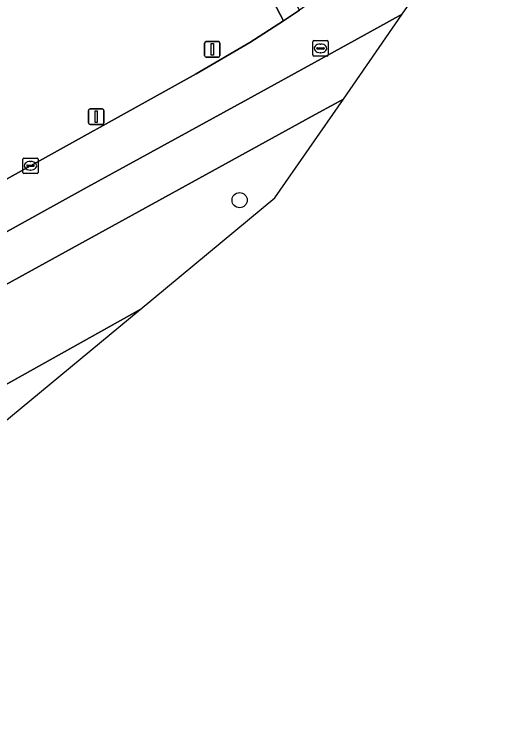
# Model space of a CAD drawing. Extents: x 157692 to 159674, y 381452 to 383291.
# Drawn here: x 159623.8 to 159656.14, y 382442.12 to 382487.61 of the extents above; entities that cross this region are included whole.
import ezdxf

# ---------------------------------------------------------------- set-up
doc = ezdxf.new("R2010")
doc.units = 0
for name, color, linetype in [('IMGEO_Berm_groen', 7, 'Continuous'), ('IMGEO_Boom', 7, 'Continuous'), ('IMGEO_Kolk', 7, 'Continuous'), ('IMGEO_Lichtmast', 7, 'Continuous'), ('IMGEO_Rijbaan_regionaal_gesloten', 7, 'Continuous'), ('IMGEO_Rioolput', 7, 'Continuous'), ('IMGEO_Verkeersbordpaal', 7, 'Continuous'), ('IMGEO_Voetpad_open', 7, 'Continuous')]:
    doc.layers.add(name, color=color, linetype=linetype)

msp = doc.modelspace()

# ---------------------------------------------------------------- linework, layer by layer
at = {"layer": 'IMGEO_Berm_groen'}
for points in [[(159622.517, 382476.542), (159635.53, 382483.761), (159639, 382485.782), (159641.173, 382487.178), (159639.162, 382491.004)], [(159631.922, 382468.583), (159640.613, 382475.777), (159645.021, 382482.133), (159643.442, 382481.266), (159614.625, 382465.441)], [(159614.687, 382458.951), (159631.922, 382468.583)]]:
    msp.add_lwpolyline(points, dxfattribs=at)
at = {"layer": 'IMGEO_Boom'}
msp.add_circle((159638.333, 382475.622), 0.489, dxfattribs=at)
at = {"layer": 'IMGEO_Kolk'}
for p, q in [((159624.351, 382477.412), (159624.351, 382478.264)), ((159624.426, 382478.338), (159625.278, 382478.338)), ((159624.839, 382478.118), (159624.864, 382478.118)), ((159625.352, 382478.264), (159625.352, 382477.412)), ((159624.61, 382477.832), (159624.61, 382477.844)), ((159625.048, 382477.795), (159624.65, 382477.795)), ((159624.653, 382477.881), (159625.051, 382477.881)), ((159625.094, 382477.844), (159625.094, 382477.832)), ((159625.278, 382477.338), (159624.426, 382477.338)), ((159624.862, 382477.558), (159624.837, 382477.558))]:
    msp.add_line(p, q, dxfattribs=at)
for points in [[(159624.351, 382477.412), (159624.351, 382478.264)], [(159624.426, 382478.338), (159625.278, 382478.338)], [(159625.352, 382478.264), (159625.352, 382477.412)], [(159625.278, 382477.338), (159624.426, 382477.338)]]:
    msp.add_lwpolyline(points, dxfattribs=at)
for centre, radius, start, end in [((159624.428, 382478.262), 0.0765, 91.552, 178.448), ((159624.428, 382478.262), 0.0765, 91.552, 178.448), ((159625.276, 382478.262), 0.0765, 1.552, 88.448), ((159625.276, 382478.262), 0.0765, 1.552, 88.448), ((159624.65, 382477.841), 0.0403, 85.8775, 175.7526), ((159624.647, 382477.831), 0.0366, 178.938, 274.7102), ((159625.051, 382477.838), 0.043, 264.8664, 352.4533), ((159625.055, 382477.843), 0.0386, 1.7309, 96.639), ((159624.428, 382477.414), 0.0765, 181.552, 268.448), ((159624.428, 382477.414), 0.0765, 181.552, 268.448), ((159625.276, 382477.414), 0.0765, 271.552, 358.448), ((159625.276, 382477.414), 0.0765, 271.552, 358.448)]:
    msp.add_arc(centre, radius, start, end, dxfattribs=at)
for centre, major_axis, ratio, start_param, end_param in [((159624.838, 382477.838), (-0.387, 0.002), 0.722429, 4.712389, 7.853982), ((159624.863, 382477.838), (-0.39, 0.002), 0.717154, 1.570796, 4.712389)]:
    msp.add_ellipse(centre, major_axis=major_axis, ratio=ratio, start_param=start_param, end_param=end_param, dxfattribs=at)
at = {"layer": 'IMGEO_Lichtmast'}
for p, q in [((159628.591, 382480.604), (159628.591, 382481.404)), ((159628.591, 382481.404), (159628.591, 382480.604)), ((159628.691, 382481.504), (159629.481, 382481.504)), ((159629.481, 382481.504), (159628.691, 382481.504)), ((159629.581, 382481.404), (159629.581, 382480.604)), ((159629.581, 382480.604), (159629.581, 382481.404)), ((159629.481, 382480.504), (159628.691, 382480.504)), ((159628.691, 382480.504), (159629.481, 382480.504))]:
    msp.add_line(p, q, dxfattribs=at)
msp.add_lwpolyline([(159629.011, 382481.379), (159629.161, 382481.379), (159629.161, 382480.629), (159629.011, 382480.629), (159629.011, 382481.379)], dxfattribs=at)
for centre, start, end in [((159628.691, 382481.404), 90, 180), ((159628.691, 382481.404), 90, 180), ((159629.481, 382481.404), 0, 90), ((159629.481, 382481.404), 360, 90), ((159628.691, 382480.604), 180, 270), ((159628.691, 382480.604), 180, 270), ((159629.481, 382480.604), 270, 0), ((159629.481, 382480.604), 270, 0)]:
    msp.add_arc(centre, 0.1, start, end, dxfattribs=at)
at = {"layer": 'IMGEO_Rijbaan_regionaal_gesloten'}
for points in [[(159648.82, 382487.61), (159656.145, 382498.172)], [(159655.26, 382497.46), (159654.332, 382496.768), (159646.031, 382490.579), (159642.196, 382487.862), (159641.173, 382487.178), (159639, 382485.782), (159635.53, 382483.761), (159622.517, 382476.542), (159596.118, 382462.095), (159583.182, 382455.027), (159580.476, 382453.7), (159574.05, 382450.037), (159570.646, 382448.203), (159567.082, 382446.2), (159563.66, 382444.341), (159556.376, 382440.246)], [(159648.82, 382487.61), (159645.747, 382485.921), (159638.871, 382482.141), (159631.922, 382478.321), (159628.323, 382476.342), (159621.12, 382472.382), (159614.11, 382468.611), (159603.65, 382462.874), (159596.614, 382459.015), (159589.533, 382455.099), (159586.093, 382453.215), (159582.653, 382451.33), (159579.076, 382449.273), (159575.447, 382447.309), (159572.043, 382445.467), (159568.44, 382443.421), (159564.904, 382441.478)], [(159564.904, 382441.478), (159568.44, 382443.421), (159572.043, 382445.467), (159575.447, 382447.309), (159579.076, 382449.273), (159582.653, 382451.33), (159586.093, 382453.215), (159589.533, 382455.099), (159596.614, 382459.015), (159603.65, 382462.874), (159614.11, 382468.611), (159621.12, 382472.382), (159628.323, 382476.342), (159631.922, 382478.321), (159638.871, 382482.141), (159645.747, 382485.921), (159648.82, 382487.61)], [(159586.227, 382449.864), (159609.157, 382462.456), (159609.176, 382462.469), (159614.625, 382465.441), (159643.442, 382481.266), (159645.021, 382482.133), (159648.82, 382487.61)]]:
    msp.add_lwpolyline(points, dxfattribs=at)
msp.add_lwpolyline([(159619.056, 382457.934), (159631.922, 382468.583), (159614.687, 382458.951), (159614.66, 382458.933), (159607.695, 382455.304), (159601.547, 382451.851), (159595.399, 382448.397), (159594.595, 382447.957), (159615.316, 382455.88), (159618.707, 382457.742)], close=True, dxfattribs=at)
at = {"layer": 'IMGEO_Rioolput'}
for p, q in [((159643.049, 382484.98), (159643.049, 382485.832)), ((159643.124, 382485.906), (159643.976, 382485.906)), ((159644.05, 382485.832), (159644.05, 382484.98)), ((159643.308, 382485.4), (159643.308, 382485.412)), ((159643.746, 382485.363), (159643.348, 382485.363)), ((159643.351, 382485.449), (159643.749, 382485.449)), ((159643.537, 382485.686), (159643.562, 382485.686)), ((159643.792, 382485.412), (159643.792, 382485.4)), ((159643.976, 382484.906), (159643.124, 382484.906)), ((159643.56, 382485.126), (159643.535, 382485.126))]:
    msp.add_line(p, q, dxfattribs=at)
for points in [[(159643.049, 382484.98), (159643.049, 382485.832)], [(159643.124, 382485.906), (159643.976, 382485.906)], [(159644.05, 382485.832), (159644.05, 382484.98)], [(159643.976, 382484.906), (159643.124, 382484.906)]]:
    msp.add_lwpolyline(points, dxfattribs=at)
for centre, radius, start, end in [((159643.126, 382485.83), 0.0765, 91.552, 178.448), ((159643.126, 382485.83), 0.0765, 91.552, 178.448), ((159643.974, 382485.83), 0.0765, 1.552, 88.448), ((159643.974, 382485.83), 0.0765, 1.552, 88.448), ((159643.348, 382485.409), 0.0403, 85.8775, 175.7526), ((159643.345, 382485.399), 0.0366, 178.938, 274.7102), ((159643.749, 382485.406), 0.043, 264.8664, 352.4533), ((159643.753, 382485.411), 0.0386, 1.7309, 96.639), ((159643.126, 382484.982), 0.0765, 181.552, 268.448), ((159643.126, 382484.982), 0.0765, 181.552, 268.448), ((159643.974, 382484.982), 0.0765, 271.552, 358.448), ((159643.974, 382484.982), 0.0765, 271.552, 358.448)]:
    msp.add_arc(centre, radius, start, end, dxfattribs=at)
for centre, major_axis, ratio, start_param, end_param in [((159643.536, 382485.406), (-0.387, 0.002), 0.722429, 4.712389, 7.853982), ((159643.561, 382485.406), (-0.39, 0.002), 0.717154, 1.570796, 4.712389)]:
    msp.add_ellipse(centre, major_axis=major_axis, ratio=ratio, start_param=start_param, end_param=end_param, dxfattribs=at)
at = {"layer": 'IMGEO_Verkeersbordpaal'}
for p, q in [((159636.175, 382485.838), (159636.965, 382485.838)), ((159636.965, 382485.838), (159636.175, 382485.838)), ((159636.075, 382484.938), (159636.075, 382485.738)), ((159636.075, 382485.738), (159636.075, 382484.938)), ((159637.065, 382485.738), (159637.065, 382484.938)), ((159637.065, 382484.938), (159637.065, 382485.738)), ((159636.965, 382484.838), (159636.175, 382484.838)), ((159636.175, 382484.838), (159636.965, 382484.838))]:
    msp.add_line(p, q, dxfattribs=at)
msp.add_lwpolyline([(159636.495, 382485.713), (159636.645, 382485.713), (159636.645, 382484.963), (159636.495, 382484.963), (159636.495, 382485.713)], dxfattribs=at)
for centre, start, end in [((159636.175, 382485.738), 90, 180), ((159636.175, 382485.738), 90, 180), ((159636.965, 382485.738), 0, 90), ((159636.965, 382485.738), 360, 90), ((159636.175, 382484.938), 180, 270), ((159636.175, 382484.938), 180, 270), ((159636.965, 382484.938), 270, 0), ((159636.965, 382484.938), 270, 0)]:
    msp.add_arc(centre, 0.1, start, end, dxfattribs=at)
at = {"layer": 'IMGEO_Voetpad_open'}
msp.add_lwpolyline([(159639.162, 382491.004), (159641.173, 382487.178), (159642.196, 382487.862), (159640.221, 382491.623)], dxfattribs=at)

doc.saveas('drawing.dxf')
